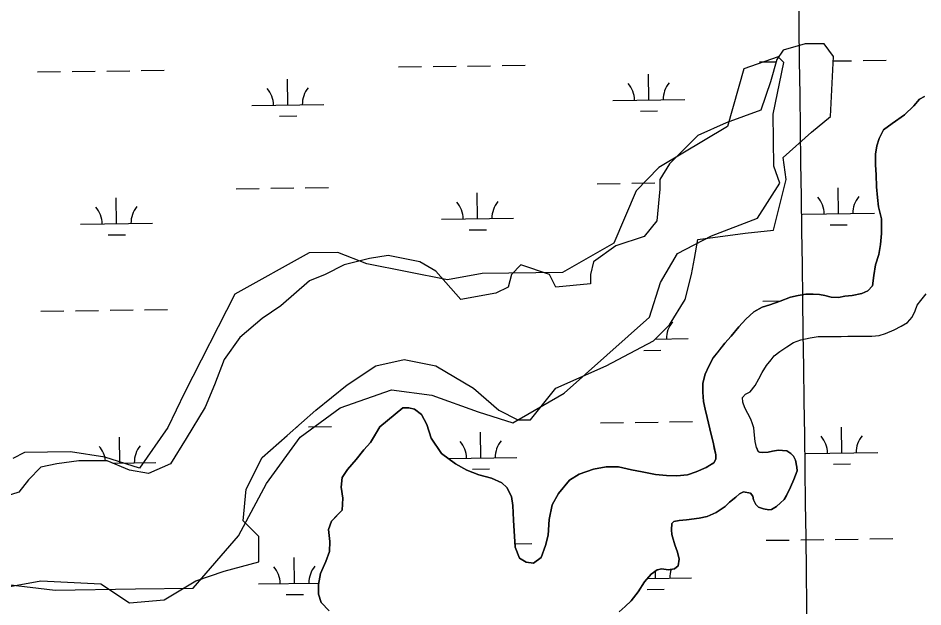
# Model space of a CAD drawing. Extents: x 3767014 to 3805179, y 361544 to 387384.
# Drawn here: x 3772679 to 3773937, y 376326 to 377145 of the extents above; entities that cross this region are included whole.
import ezdxf

# ---------------------------------------------------------------- set-up
doc = ezdxf.new("R2010")
doc.units = 0
for name, color, linetype in [('V-GRID-MAJR', 7, 'Continuous'), ('V-TOPO-SHOR', 7, 'Continuous'), ('V-WETL-SWMP', 7, 'Continuous')]:
    doc.layers.add(name, color=color, linetype=linetype)

msp = doc.modelspace()

# ---------------------------------------------------------------- linework, layer by layer
at = {"layer": 'V-GRID-MAJR'}
msp.add_spline([(3773902.222, 367002.175), (3773820.257, 373061.356), (3773738.277, 379121.596), (3773656.297, 385181.838), (3773656.283, 385182.897)], degree=3, dxfattribs=at)
at = {"layer": 'V-TOPO-SHOR'}
for points in [[(3772610.469, 376363.823), (3772730.635, 376349.497), (3772842.583, 376351.052), (3772922.546, 376352.163), (3772985.516, 376425.018), (3773024.498, 376497.54), (3773071.587, 376562.176), (3773127.005, 376602.935), (3773198.638, 376627.924), (3773254.723, 376620.705), (3773319.027, 376597.605), (3773367.227, 376582.279), (3773438.638, 376623.26), (3773557.138, 376728.878), (3773572.464, 376777.077), (3773595.897, 376817.392), (3773643.542, 376842.047), (3773707.179, 376866.925), (3773738.497, 376915.347), (3773730.168, 376939.224), (3773729.168, 377011.191), (3773744.161, 377083.379), (3773736.053, 377091.265), (3773688.298, 377074.606), (3773665.42, 376994.31), (3773570.242, 376937.003), (3773538.701, 376904.573), (3773507.716, 376832.163), (3773436.305, 376791.182), (3773324.357, 376789.626), (3773276.491, 376780.964), (3773164.21, 376803.397), (3773124.006, 376818.835), (3773084.025, 376818.279), (3772980.851, 376760.861), (3772910.773, 376623.925), (3772887.45, 376575.614), (3772848.247, 376519.085), (3772800.047, 376534.411), (3772751.958, 376541.741), (3772687.988, 376540.852), (3772672.106, 376532.634)], [(3773635.946, 376520.076), (3773641.191, 376523.193), (3773646.823, 376526.505), (3773649.344, 376531.561), (3773649.336, 376537.781), (3773647.771, 376544.972), (3773646.208, 376552.746), (3773640.935, 376573.539), (3773637.222, 376589.278), (3773634.486, 376601.134), (3773632.335, 376611.628), (3773631.154, 376624.844), (3773631.332, 376637.285), (3773634.426, 376649.534), (3773639.469, 376661.009), (3773645.869, 376672.486), (3773652.662, 376681.047), (3773661.784, 376692.72), (3773670.907, 376702.451), (3773681.584, 376715.683), (3773691.095, 376726.191), (3773702.356, 376736.507), (3773713.623, 376743.13), (3773724.698, 376746.059), (3773738.883, 376751.129), (3773753.454, 376756.979), (3773763.948, 376759.131), (3773774.444, 376761.087), (3773784.551, 376760.905), (3773793.492, 376760.526), (3773801.076, 376759.174), (3773809.633, 376757.046), (3773819.74, 376756.282), (3773828.874, 376758.041), (3773839.175, 376759.221), (3773852.391, 376762.154), (3773860.745, 376765.467), (3773867.345, 376772.474), (3773869.271, 376786.861), (3773871.585, 376802.024), (3773875.845, 376816.221), (3773878.55, 376830.025), (3773879.697, 376845.577), (3773879.867, 376865.598), (3773875.765, 376882.699), (3773873.999, 376895.331), (3773872.816, 376910.298), (3773872.406, 376927.016), (3773871.611, 376941.01), (3773871.595, 376955.587), (3773873.133, 376967.447), (3773876.621, 376977.56), (3773882.634, 376989.424), (3773894.674, 376998.38), (3773911.959, 377010.259), (3773924.579, 377022.715), (3773932.732, 377032.056), (3773939.726, 377035.951)], [(3773706.084, 376547.765), (3773704.13, 376555.926), (3773702.954, 376564.868), (3773702.359, 376574.975), (3773700.601, 376580.609), (3773697.873, 376587.019), (3773693.974, 376595.18), (3773689.884, 376602.95), (3773686.763, 376610.723), (3773686.562, 376617.524), (3773690.443, 376621.806), (3773697.048, 376625.118), (3773704.036, 376633.873), (3773709.273, 376643.21), (3773713.928, 376651.963), (3773719.943, 376661.886), (3773726.152, 376669.863), (3773730.617, 376675.31), (3773738.19, 376681.346), (3773748.096, 376687.965), (3773757.224, 376693.81), (3773767.524, 376697.515), (3773780.738, 376700.253), (3773791.621, 376702.209), (3773800.951, 376702.219), (3773812.42, 376702.233), (3773823.694, 376702.248), (3773833.025, 376702.455), (3773842.743, 376702.659), (3773855.184, 376702.481), (3773866.264, 376702.688), (3773876.371, 376703.479), (3773885.503, 376706.405), (3773897.16, 376711.474), (3773907.263, 376716.344), (3773915.809, 376721.603), (3773922.602, 376728.999), (3773926.674, 376737.944), (3773929.193, 376745.917), (3773934.626, 376752.145), (3773942.001, 376761.679)], [(3773111.578, 376320.49), (3773100.765, 376332.385), (3773096.996, 376343.795), (3773097.172, 376357.113), (3773099.726, 376372.747), (3773106.993, 376389.107), (3773112.268, 376403.139), (3773112.846, 376417.236), (3773110.712, 376433.716), (3773115.172, 376445.41), (3773123.114, 376453.533), (3773129.865, 376460.496), (3773130.868, 376477.328), (3773128.327, 376492.639), (3773129.676, 376505.941), (3773137.266, 376517.203), (3773149.202, 376531.15), (3773159.952, 376544.329), (3773169.491, 376554.779), (3773176.303, 376566.443), (3773182.312, 376576.55), (3773214.001, 376603.166), (3773222.617, 376603.053), (3773230.426, 376600.991), (3773240.125, 376593.812), (3773247.772, 376579.609), (3773253.793, 376560.727), (3773268.008, 376539.387), (3773287.409, 376525.03), (3773303.355, 376516.203), (3773320.116, 376509.715), (3773337.292, 376505.181), (3773352.093, 376498.72), (3773358.665, 376491.973), (3773365.166, 376479.745), (3773366.96, 376467.184), (3773367.867, 376446.803), (3773370.509, 376409.161), (3773376.575, 376393.803), (3773385.512, 376388.201), (3773395.681, 376386.893), (3773406.359, 376394.589), (3773412.454, 376411.354), (3773416.169, 376425.798), (3773417.631, 376447.718), (3773421.813, 376468.034)], [(3773706.084, 376547.765), (3773708.359, 376542.256), (3773709.909, 376541.062), (3773714.214, 376541.005), (3773722.046, 376541.293), (3773728.327, 376542.776), (3773736.566, 376544.234), (3773742.039, 376543.771), (3773747.9, 376542.911), (3773753.722, 376539.313), (3773757.589, 376535.739), (3773760.258, 376530.226), (3773762.084, 376520.418), (3773762.41, 376515.325), (3773757.945, 376503.252), (3773753.112, 376492.748), (3773747.48, 376481.078), (3773744.273, 376475.249), (3773739.515, 376470.617), (3773733.969, 376465.601), (3773726.875, 376461.78), (3773722.951, 376461.049), (3773715.531, 376462.32), (3773708.519, 376464.76), (3773705.043, 376468.327), (3773702, 376475.02), (3773700.892, 376480.124), (3773697.818, 376484.47), (3773687.664, 376486.167), (3773682.147, 376483.11), (3773676.996, 376478.479), (3773668.296, 376471.549), (3773662.349, 376465.757), (3773650.106, 376457.307), (3773637.507, 376451.599), (3773626.128, 376449.402), (3773608.488, 376447.282), (3773598.298, 376446.244), (3773591.234, 376444.769), (3773589.258, 376443.229)], [(3773421.813, 376468.034), (3773430.636, 376483.589), (3773445.767, 376502.193), (3773459.589, 376510.631), (3773479.264, 376517.426), (3773496.936, 376520.719), (3773514.176, 376520.885), (3773532.141, 376516.732), (3773546.989, 376513.797), (3773565.749, 376510.416)], [(3773565.749, 376510.416), (3773580.617, 376509.046), (3773595.105, 376508.466), (3773610.008, 376509.836), (3773622.206, 376513.985), (3773635.946, 376520.076)], [(3773589.258, 376443.229), (3773588.459, 376442.066), (3773587.564, 376433.466), (3773588.258, 376426.804), (3773590.128, 376420.128), (3773592.375, 376412.269), (3773596.153, 376402.044), (3773598.38, 376392.623), (3773597.081, 376383.245), (3773591.939, 376379.008), (3773582.917, 376377.56), (3773574.324, 376378.846), (3773567.655, 376377.761), (3773559.357, 376371.606), (3773550.219, 376361.16), (3773541.425, 376347.184), (3773531.473, 376334.398), (3773523.544, 376326.675), (3773514.837, 376319.354)]]:
    msp.add_lwpolyline(points, dxfattribs=at)
at = {"layer": 'V-WETL-SWMP'}
for p, q in [((3773773.583, 377109.237), (3773742.85, 377100.451)), ((3773799.925, 377109.237), (3773773.583, 377109.237)), ((3773813.096, 377091.665), (3773799.925, 377109.237)), ((3773742.85, 377100.451), (3773734.069, 377087.272)), ((3773352.319, 377078.997), (3773384.316, 377079.441)), ((3773710.193, 377083.968), (3773733.217, 377084.288)), ((3773734.069, 377087.272), (3773725.289, 377056.521)), ((3773808.705, 377008.198), (3773813.096, 377091.665)), ((3773812.766, 377085.393), (3773838.18, 377085.746)), ((3773854.179, 377085.968), (3773886.176, 377086.413)), ((3772706.474, 377070.025), (3772738.47, 377070.47)), ((3772754.469, 377070.692), (3772786.466, 377071.136)), ((3772802.464, 377071.359), (3772834.461, 377071.803)), ((3772850.46, 377072.025), (3772882.457, 377072.47)), ((3773208.333, 377076.997), (3773240.33, 377077.441)), ((3773256.328, 377077.663), (3773288.325, 377078.108)), ((3773304.324, 377078.33), (3773336.321, 377078.775)), ((3773556.32, 377031.084), (3773555.82, 377067.08)), ((3773054.461, 377024.112), (3773053.961, 377060.109)), ((3773725.289, 377056.521), (3773712.118, 377016.984)), ((3773506.325, 377030.389), (3773606.316, 377031.778)), ((3773932.732, 377032.055), (3773924.579, 377022.715)), ((3773939.725, 377035.951), (3773932.732, 377032.055)), ((3773004.466, 377023.418), (3773104.456, 377024.807)), ((3773712.118, 377016.984), (3773663.824, 376999.412)), ((3773924.579, 377022.715), (3773911.959, 377010.259)), ((3773042.676, 377008.516), (3773066.674, 377008.849)), ((3773544.536, 377015.488), (3773568.534, 377015.821)), ((3773782.363, 376986.233), (3773808.705, 377008.198)), ((3773911.959, 377010.259), (3773894.674, 376998.381)), ((3773663.824, 376999.412), (3773624.311, 376981.84)), ((3773894.674, 376998.381), (3773882.633, 376989.424)), ((3773624.311, 376981.84), (3773584.798, 376942.303)), ((3773742.85, 376951.089), (3773782.363, 376986.233)), ((3773882.633, 376989.424), (3773876.621, 376977.56)), ((3773873.134, 376967.448), (3773871.594, 376955.588)), ((3773876.621, 376977.56), (3773873.134, 376967.448)), ((3773871.594, 376955.588), (3773871.611, 376941.009)), ((3773584.798, 376942.303), (3773571.626, 376920.339)), ((3773747.241, 376920.339), (3773742.85, 376951.089)), ((3773871.611, 376941.009), (3773872.406, 376927.015)), ((3773571.626, 376920.339), (3773571.626, 376907.16)), ((3773729.679, 376850.051), (3773747.241, 376920.339)), ((3773872.406, 376927.015), (3773872.815, 376910.298)), ((3772982.663, 376907.672), (3773014.66, 376908.116)), ((3773030.659, 376908.339), (3773062.656, 376908.783)), ((3773078.654, 376909.005), (3773110.651, 376909.45)), ((3773484.523, 376914.643), (3773516.52, 376915.088)), ((3773532.518, 376915.31), (3773564.515, 376915.754)), ((3773571.626, 376907.16), (3773567.236, 376863.23)), ((3773819.979, 376872.869), (3773819.479, 376908.865)), ((3773872.815, 376910.298), (3773873.999, 376895.332)), ((3772816.26, 376858.926), (3772815.76, 376894.922)), ((3773318.12, 376865.897), (3773317.62, 376901.894)), ((3773873.999, 376895.332), (3773875.764, 376882.699)), ((3773875.764, 376882.699), (3773879.867, 376865.598)), ((3773268.125, 376865.203), (3773368.115, 376866.592)), ((3773769.984, 376872.174), (3773869.975, 376873.563)), ((3773879.867, 376865.598), (3773879.697, 376845.577)), ((3772766.265, 376858.231), (3772866.255, 376859.62)), ((3773567.236, 376863.23), (3773549.675, 376841.265)), ((3773808.195, 376857.272), (3773832.193, 376857.606)), ((3772804.476, 376843.33), (3772828.473, 376843.663)), ((3773306.335, 376850.301), (3773330.333, 376850.634)), ((3773549.675, 376841.265), (3773510.162, 376828.086)), ((3773624.311, 376836.872), (3773690.166, 376845.658)), ((3773690.166, 376845.658), (3773729.679, 376850.051)), ((3773879.697, 376845.577), (3773878.549, 376830.025)), ((3773510.162, 376828.086), (3773479.429, 376806.121)), ((3773619.92, 376810.514), (3773624.311, 376836.872)), ((3773878.549, 376830.025), (3773875.845, 376816.22)), ((3773875.845, 376816.22), (3773871.585, 376802.025)), ((3773167.714, 376810.514), (3773132.591, 376801.728)), ((3773194.056, 376814.907), (3773167.714, 376810.514)), ((3773237.96, 376806.121), (3773194.056, 376814.907)), ((3773259.912, 376792.942), (3773237.96, 376806.121)), ((3773479.429, 376806.121), (3773475.039, 376788.549)), ((3773615.53, 376788.549), (3773619.92, 376810.514)), ((3773132.591, 376801.728), (3773106.249, 376788.549)), ((3773295.034, 376753.405), (3773259.912, 376792.942)), ((3773378.451, 376801.728), (3773365.28, 376788.549)), ((3773417.964, 376788.549), (3773378.451, 376801.728)), ((3773871.585, 376802.025), (3773869.271, 376786.86)), ((3773084.297, 376779.763), (3773044.784, 376744.619)), ((3773106.249, 376788.549), (3773084.297, 376779.763)), ((3773365.28, 376788.549), (3773360.89, 376770.977)), ((3773426.745, 376770.977), (3773417.964, 376788.549)), ((3773475.039, 376788.549), (3773475.039, 376775.37)), ((3773606.749, 376753.405), (3773615.53, 376788.549)), ((3773869.271, 376786.86), (3773867.345, 376772.473)), ((3773360.89, 376770.977), (3773343.328, 376762.191)), ((3773475.039, 376775.37), (3773426.745, 376770.977)), ((3773860.744, 376765.468), (3773852.39, 376762.153)), ((3773867.345, 376772.473), (3773860.744, 376765.468)), ((3773343.328, 376762.191), (3773295.034, 376753.405)), ((3773584.798, 376718.261), (3773606.749, 376753.405)), ((3773753.455, 376756.979), (3773738.883, 376751.13)), ((3773763.949, 376759.13), (3773753.455, 376756.979)), ((3773774.443, 376761.087), (3773763.949, 376759.13)), ((3773784.551, 376760.904), (3773774.443, 376761.087)), ((3773793.493, 376760.526), (3773784.551, 376760.904)), ((3773801.076, 376759.175), (3773793.493, 376760.526)), ((3773809.632, 376757.047), (3773801.076, 376759.175)), ((3773819.74, 376756.282), (3773809.632, 376757.047)), ((3773828.874, 376758.042), (3773819.74, 376756.282)), ((3773839.175, 376759.221), (3773828.874, 376758.042)), ((3773852.39, 376762.153), (3773839.175, 376759.221)), ((3772855.08, 376739.382), (3772887.077, 376739.827)), ((3773044.784, 376744.619), (3773018.442, 376727.047)), ((3773713.623, 376743.129), (3773702.356, 376736.507)), ((3773724.699, 376746.059), (3773713.623, 376743.129)), ((3773714.814, 376751.325), (3773740.25, 376751.679)), ((3773738.883, 376751.13), (3773724.699, 376746.059)), ((3772711.094, 376737.382), (3772743.091, 376737.827)), ((3772759.09, 376738.049), (3772791.087, 376738.494)), ((3772807.085, 376738.716), (3772839.082, 376739.16)), ((3773702.356, 376736.507), (3773691.095, 376726.191)), ((3773018.442, 376727.047), (3772987.71, 376700.689)), ((3773562.846, 376696.296), (3773584.798, 376718.261)), ((3773681.583, 376715.683), (3773670.907, 376702.451)), ((3773691.095, 376726.191), (3773681.583, 376715.683)), ((3773670.907, 376702.451), (3773661.783, 376692.721)), ((3772987.71, 376700.689), (3772965.758, 376669.939)), ((3773496.991, 376661.153), (3773562.846, 376696.296)), ((3773565.047, 376698.498), (3773610.936, 376699.135)), ((3773661.783, 376692.721), (3773645.868, 376672.486)), ((3773549.157, 376682.845), (3773573.154, 376683.178)), ((3772965.758, 376669.939), (3772952.587, 376634.795)), ((3773176.495, 376661.153), (3773216.008, 376669.939)), ((3773216.008, 376669.939), (3773259.912, 376661.153)), ((3773645.868, 376672.486), (3773639.468, 376661.01)), ((3773136.982, 376634.795), (3773176.495, 376661.153)), ((3773259.912, 376661.153), (3773312.596, 376630.402)), ((3773426.745, 376630.402), (3773496.991, 376661.153)), ((3773639.468, 376661.01), (3773634.427, 376649.535)), ((3773634.427, 376649.535), (3773631.332, 376637.285)), ((3772952.587, 376634.795), (3772939.416, 376604.044)), ((3773093.078, 376599.651), (3773136.982, 376634.795)), ((3773312.596, 376630.402), (3773347.719, 376599.651)), ((3773391.622, 376586.472), (3773426.745, 376630.402)), ((3773631.332, 376637.285), (3773631.153, 376624.844)), ((3773631.153, 376624.844), (3773632.335, 376611.627)), ((3772939.416, 376604.044), (3772913.074, 376560.114)), ((3773214, 376603.165), (3773182.312, 376576.55)), ((3773222.617, 376603.052), (3773214, 376603.165)), ((3773230.425, 376600.991), (3773222.617, 376603.052)), ((3773632.335, 376611.627), (3773634.486, 376601.133)), ((3773053.565, 376564.507), (3773093.078, 376599.651)), ((3773240.125, 376593.813), (3773230.425, 376600.991)), ((3773247.773, 376579.61), (3773240.125, 376593.813)), ((3773347.719, 376599.651), (3773374.061, 376586.472)), ((3773634.486, 376601.133), (3773637.222, 376589.279)), ((3773637.222, 376589.279), (3773640.934, 376573.539)), ((3773083.275, 376576.362), (3773115.272, 376576.807)), ((3773182.312, 376576.55), (3773169.491, 376554.78)), ((3773253.794, 376560.727), (3773247.773, 376579.61)), ((3773374.061, 376586.472), (3773391.622, 376586.472)), ((3773489.144, 376582), (3773521.141, 376582.445)), ((3773537.139, 376582.667), (3773569.136, 376583.112)), ((3773585.134, 376583.334), (3773617.131, 376583.778)), ((3773824.6, 376540.226), (3773824.1, 376576.222)), ((3773018.442, 376533.756), (3773053.565, 376564.507)), ((3773066.634, 376576.131), (3773067.276, 376576.14)), ((3773322.741, 376533.254), (3773322.241, 376569.251)), ((3773640.934, 376573.539), (3773646.208, 376552.746)), ((3772820.881, 376526.283), (3772820.381, 376562.279)), ((3772913.074, 376560.114), (3772891.122, 376524.97)), ((3773169.491, 376554.78), (3773159.952, 376544.328)), ((3773268.009, 376539.387), (3773253.794, 376560.727)), ((3773646.208, 376552.746), (3773649.336, 376537.782)), ((3773159.952, 376544.328), (3773149.202, 376531.149)), ((3773287.409, 376525.03), (3773268.009, 376539.387)), ((3773774.605, 376539.531), (3773874.596, 376540.92)), ((3772763.802, 376529.363), (3772733.069, 376524.97)), ((3772803.315, 376529.363), (3772763.802, 376529.363)), ((3772834.047, 376516.184), (3772803.315, 376529.363)), ((3772810.823, 376526.143), (3772870.876, 376526.977)), ((3772996.49, 376489.826), (3773018.442, 376533.756)), ((3773149.202, 376531.149), (3773137.267, 376517.202)), ((3773277.152, 376532.621), (3773372.736, 376533.949)), ((3773646.823, 376526.505), (3773635.945, 376520.077)), ((3773649.344, 376531.562), (3773646.823, 376526.505)), ((3773649.336, 376537.782), (3773649.344, 376531.562)), ((3772711.118, 376520.577), (3772693.556, 376503.005)), ((3772733.069, 376524.97), (3772711.118, 376520.577)), ((3772860.39, 376511.791), (3772834.047, 376516.184)), ((3772891.122, 376524.97), (3772860.39, 376511.791)), ((3773137.267, 376517.202), (3773129.677, 376505.941)), ((3773303.355, 376516.203), (3773287.409, 376525.03)), ((3773320.115, 376509.715), (3773303.355, 376516.203)), ((3773310.956, 376517.658), (3773334.954, 376517.991)), ((3773479.264, 376517.425), (3773459.588, 376510.631)), ((3773496.936, 376520.719), (3773479.264, 376517.425)), ((3773514.175, 376520.885), (3773496.936, 376520.719)), ((3773532.141, 376516.732), (3773514.175, 376520.885)), ((3773546.989, 376513.796), (3773532.141, 376516.732)), ((3773565.748, 376510.416), (3773546.989, 376513.796)), ((3773622.206, 376513.986), (3773610.008, 376509.837)), ((3773635.945, 376520.077), (3773622.206, 376513.986)), ((3773812.816, 376524.63), (3773836.814, 376524.963)), ((3772693.556, 376503.005), (3772680.385, 376485.433)), ((3773129.677, 376505.941), (3773128.327, 376492.639)), ((3773337.292, 376505.181), (3773320.115, 376509.715)), ((3773352.094, 376498.719), (3773337.292, 376505.181)), ((3773445.767, 376502.194), (3773430.637, 376483.588)), ((3773459.588, 376510.631), (3773445.767, 376502.194)), ((3773580.617, 376509.046), (3773565.748, 376510.416)), ((3773595.104, 376508.465), (3773580.617, 376509.046)), ((3773610.008, 376509.837), (3773595.104, 376508.465)), ((3772992.1, 376445.896), (3772996.49, 376489.826)), ((3773128.327, 376492.639), (3773130.869, 376477.328)), ((3773358.665, 376491.974), (3773352.094, 376498.719)), ((3773365.165, 376479.744), (3773358.665, 376491.974)), ((3772680.385, 376485.433), (3772636.482, 376472.254)), ((3773130.869, 376477.328), (3773129.865, 376460.496)), ((3773366.959, 376467.185), (3773365.165, 376479.744)), ((3773430.637, 376483.588), (3773421.814, 376468.034)), ((3773367.867, 376446.802), (3773366.959, 376467.185)), ((3773421.814, 376468.034), (3773417.631, 376447.718)), ((3773129.865, 376460.496), (3773115.173, 376445.41)), ((3773014.052, 376423.931), (3772992.1, 376445.896)), ((3773115.173, 376445.41), (3773110.711, 376433.717)), ((3773370.508, 376409.16), (3773367.867, 376446.802)), ((3773417.631, 376447.718), (3773416.169, 376425.799)), ((3773110.711, 376433.717), (3773112.845, 376417.235)), ((3773416.169, 376425.799), (3773412.454, 376411.353)), ((3773014.052, 376388.788), (3773014.052, 376423.931)), ((3773112.845, 376417.235), (3773112.269, 376403.14)), ((3773370.18, 376413.831), (3773393.558, 376414.155)), ((3773719.434, 376418.682), (3773751.431, 376419.127)), ((3773767.43, 376419.349), (3773799.427, 376419.793)), ((3773815.425, 376420.016), (3773847.422, 376420.46)), ((3773863.421, 376420.682), (3773895.418, 376421.127)), ((3773112.269, 376403.14), (3773106.993, 376389.106)), ((3773376.575, 376393.803), (3773370.508, 376409.16)), ((3773412.454, 376411.353), (3773406.358, 376394.588)), ((3772965.758, 376375.609), (3773014.052, 376388.788)), ((3773063.702, 376358.826), (3773063.202, 376394.823)), ((3773106.993, 376389.106), (3773099.727, 376372.748)), ((3773385.512, 376388.201), (3773376.575, 376393.803)), ((3773395.68, 376386.893), (3773385.512, 376388.201)), ((3773406.358, 376394.588), (3773395.68, 376386.893)), ((3772926.245, 376362.43), (3772965.758, 376375.609)), ((3773565.562, 376365.798), (3773565.419, 376376.101)), ((3772662.824, 376353.644), (3772711.118, 376362.43)), ((3772711.118, 376362.43), (3772794.534, 376358.037)), ((3772882.341, 376336.072), (3772926.245, 376362.43)), ((3773099.727, 376372.748), (3773097.172, 376357.112)), ((3773554.137, 376365.639), (3773615.557, 376366.492)), ((3772794.534, 376358.037), (3772834.047, 376331.679)), ((3773013.707, 376358.132), (3773097.529, 376359.296)), ((3773097.172, 376357.112), (3773096.997, 376343.795)), ((3773553.778, 376350.202), (3773577.775, 376350.535)), ((3773051.918, 376343.23), (3773075.916, 376343.564)), ((3773096.997, 376343.795), (3773100.765, 376332.385)), ((3772834.047, 376331.679), (3772882.341, 376336.072)), ((3773100.765, 376332.385), (3773111.578, 376320.491))]:
    msp.add_line(p, q, dxfattribs=at)
for points in [[(3773715.532, 376462.32), (3773722.952, 376461.048), (3773726.876, 376461.78), (3773733.97, 376465.601), (3773739.515, 376470.616), (3773744.273, 376475.25), (3773747.48, 376481.079), (3773753.112, 376492.747), (3773757.946, 376503.251), (3773762.41, 376515.325), (3773762.085, 376520.418), (3773760.257, 376530.226), (3773757.589, 376535.74), (3773753.722, 376539.314), (3773747.899, 376542.912), (3773742.039, 376543.772), (3773736.566, 376544.235), (3773728.328, 376542.777), (3773722.046, 376541.294), (3773714.215, 376541.005), (3773709.91, 376541.061), (3773708.36, 376542.256), (3773706.084, 376547.765), (3773704.131, 376555.926), (3773702.954, 376564.867), (3773702.358, 376574.974), (3773700.602, 376580.609), (3773697.873, 376587.02), (3773693.975, 376595.18), (3773689.884, 376602.95), (3773686.764, 376610.722), (3773686.562, 376617.525), (3773690.444, 376621.806), (3773697.049, 376625.119), (3773704.036, 376633.874), (3773709.273, 376643.211), (3773713.928, 376651.964), (3773719.942, 376661.885), (3773726.152, 376669.862), (3773730.617, 376675.31), (3773738.19, 376681.345), (3773748.096, 376687.966), (3773757.225, 376693.809), (3773767.523, 376697.515), (3773780.738, 376700.252), (3773791.621, 376702.209), (3773823.694, 376702.248), (3773842.743, 376702.66), (3773855.184, 376702.481), (3773866.264, 376702.688), (3773876.371, 376703.478), (3773885.503, 376706.405), (3773897.16, 376711.473), (3773907.262, 376716.345), (3773915.809, 376721.604), (3773922.603, 376728.999), (3773926.674, 376737.945), (3773929.192, 376745.918), (3773934.627, 376752.145), (3773942.002, 376761.679)], [(3773514.837, 376319.353), (3773523.544, 376326.675), (3773531.473, 376334.399), (3773541.425, 376347.184), (3773550.218, 376361.159), (3773559.357, 376371.607), (3773567.656, 376377.76), (3773574.324, 376378.847), (3773582.918, 376377.56), (3773591.938, 376379.008), (3773597.082, 376383.246), (3773598.379, 376392.622), (3773596.154, 376402.044), (3773592.374, 376412.27), (3773588.259, 376426.805), (3773587.564, 376433.467), (3773588.459, 376442.066), (3773589.257, 376443.23), (3773591.234, 376444.77), (3773598.298, 376446.243), (3773608.488, 376447.283), (3773626.128, 376449.401), (3773637.507, 376451.6), (3773650.106, 376457.306), (3773662.349, 376465.756), (3773668.296, 376471.549), (3773676.997, 376478.48), (3773682.146, 376483.109), (3773687.665, 376486.168), (3773697.819, 376484.469), (3773700.893, 376480.124), (3773702, 376475.021), (3773705.044, 376468.328), (3773708.519, 376464.76), (3773715.532, 376462.32)]]:
    msp.add_lwpolyline(points, dxfattribs=at)
for centre, start, end in [((3773611.551, 377032.326), 140.024034, 181.567693), ((3772999.217, 377023.82), 0.024037, 41.567696), ((3773109.692, 377025.354), 140.024034, 181.567693), ((3773501.076, 377030.791), 0.024037, 41.567696), ((3773764.735, 376872.576), 0.024037, 41.567696), ((3773875.21, 376874.111), 140.024034, 181.567693), ((3772761.016, 376858.633), 0.024037, 41.567696), ((3772871.491, 376860.168), 140.024034, 181.567693), ((3773262.876, 376865.605), 0.024037, 41.567696), ((3773373.351, 376867.139), 140.024034, 181.567693), ((3773616.172, 376699.683), 140.024034, 181.567693), ((3773879.831, 376541.468), 140.024034, 181.567693), ((3773267.496, 376532.962), 0.024037, 41.567696), ((3773377.972, 376534.496), 140.024034, 181.567693), ((3773769.356, 376539.933), 0.024037, 41.567696), ((3772765.637, 376525.99), 5.490981, 41.567696), ((3772876.112, 376527.525), 140.024034, 181.567693), ((3773008.458, 376358.534), 0.024037, 41.567696), ((3773118.933, 376360.069), 140.024034, 181.567693), ((3773620.793, 376367.04), 161.408315, 181.567693)]:
    msp.add_arc(centre, 35.246, start, end, dxfattribs=at)

doc.saveas('drawing.dxf')
